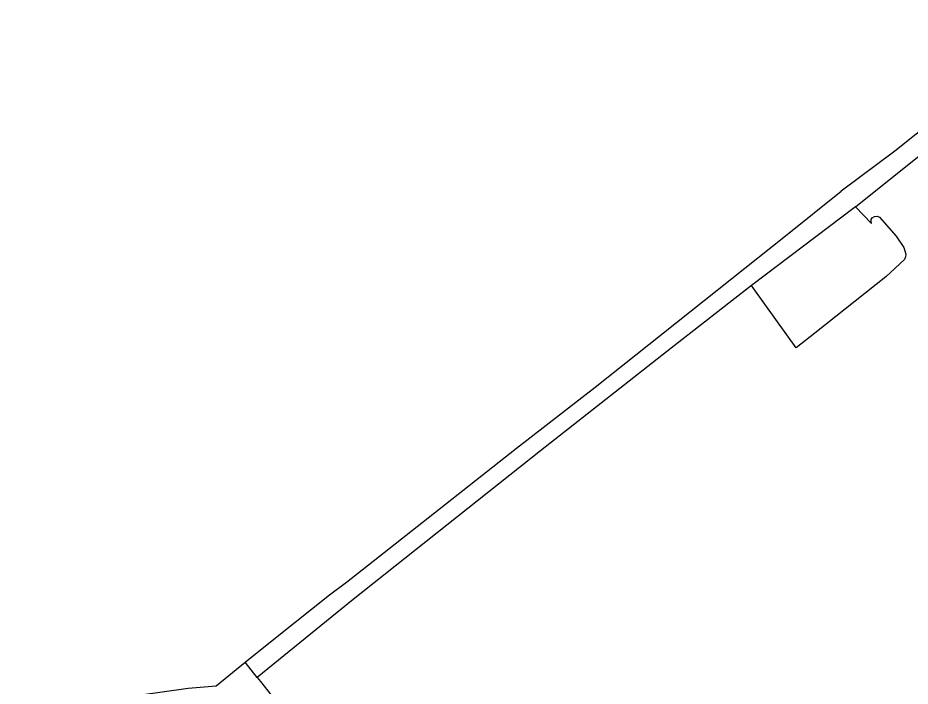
# Model space of a CAD drawing. Extents: x 140000 to 143000, y 403500 to 406000.
# Drawn here: x 142023.5 to 142238.5, y 404107.4 to 404268.4 of the extents above; entities that cross this region are included whole.
import ezdxf

# ---------------------------------------------------------------- set-up
doc = ezdxf.new("R2010")
doc.units = 0
for name, color, linetype in [('gg-knt-onverhard', 7, 'Continuous'), ('gt-grn-groengrens', 7, 'Continuous'), ('gx-grn-maaiveld', 7, 'Continuous')]:
    doc.layers.add(name, color=color, linetype=linetype)

msp = doc.modelspace()

# ---------------------------------------------------------------- linework, layer by layer
at = {"layer": 'gg-knt-onverhard'}
msp.add_line((142081.17, 404109.48), (142078.25, 404113.2), dxfattribs=at)
at = {"layer": 'gt-grn-groengrens'}
for p, q in [((142081.17, 404109.48), (142081.91, 404108.53)), ((142081.91, 404108.53), (142084.57, 404105.14))]:
    msp.add_line(p, q, dxfattribs=at)
at = {"layer": 'gx-grn-maaiveld'}
for p, q in [((142225.31, 404222.91), (142273.66, 404261.73)), ((142200.77, 404203.12), (142200.27, 404203.94))]:
    msp.add_line(p, q, dxfattribs=at)
for points in [[(142278.2, 404265.84), (142276.04, 404267.16), (142275.06, 404268.4), (142234.73, 404236.26), (142221.85, 404226.62)], [(142078.25, 404113.2), (142085.93, 404119.37), (142098.55, 404129.39), (142102.65, 404132.48), (142122.32, 404147.91), (142143.6, 404164.7), (142162.54, 404179.4), (142208.4, 404215.86), (142221.85, 404226.62)], [(142225.31, 404222.91), (142224.98, 404222.65), (142200.27, 404203.94)], [(142225.31, 404222.91), (142229.13, 404218.89), (142229.04, 404219.38), (142229.09, 404219.79), (142229.32, 404220.23), (142229.87, 404220.56), (142230.49, 404220.59), (142231.1, 404220.36), (142235.12, 404215.83), (142236.9, 404213.09), (142237.21, 404212.25), (142237.42, 404211.45), (142237.32, 404210.83), (142237.1, 404210.17), (142232.6, 404205.97), (142215.49, 404192.44), (142211, 404188.9), (142200.77, 404203.12)], [(142200.27, 404203.94), (142180.88, 404188.82), (142149.4, 404164.11), (142104.24, 404128.27), (142081.17, 404109.48)], [(142023.49, 404101.09), (142064.49, 404106.9), (142071.27, 404107.48), (142078.25, 404113.2)]]:
    msp.add_lwpolyline(points, dxfattribs=at)

doc.saveas('drawing.dxf')
